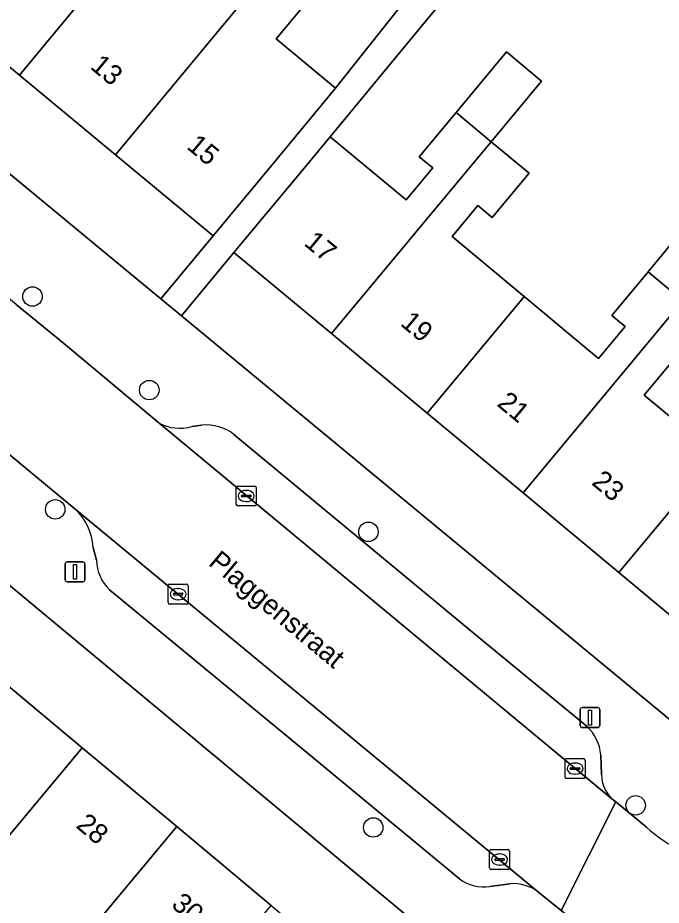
# Model space of a CAD drawing. Extents: x 158352 to 159489, y 383828 to 384603.
# Drawn here: x 159179.98 to 159212.29, y 384309 to 384353.57 of the extents above; entities that cross this region are included whole.
import ezdxf

# ---------------------------------------------------------------- set-up
doc = ezdxf.new("R2010")
doc.units = 0
for name, color, linetype in [('IMGEO_Boom', 7, 'Continuous'), ('IMGEO_Erf', 7, 'Continuous'), ('IMGEO_Kolk', 7, 'Continuous'), ('IMGEO_Lichtmast', 7, 'Continuous'), ('IMGEO_Openbare_ruimte_label', 7, 'Continuous'), ('IMGEO_Pand', 7, 'Continuous'), ('IMGEO_Pand_nummerreeks', 7, 'Continuous'), ('IMGEO_Parkeervlak_open', 7, 'Continuous'), ('IMGEO_Rijbaan_lokaal_open', 7, 'Continuous'), ('IMGEO_Voetpad_open', 7, 'Continuous')]:
    doc.layers.add(name, color=color, linetype=linetype)

msp = doc.modelspace()

# ---------------------------------------------------------------- linework, layer by layer
at = {"layer": 'IMGEO_Boom'}
for centre in [(159180.719, 384339.575), (159186.582, 384334.874), (159181.859, 384328.882), (159197.584, 384327.753), (159211.003, 384314.017), (159197.826, 384312.907)]:
    msp.add_circle(centre, 0.489, dxfattribs=at)
at = {"layer": 'IMGEO_Erf'}
for points in [[(159170.423, 384358.68), (159165.604, 384362.675), (159160.786, 384366.67), (159155.968, 384370.664), (159151.057, 384374.735), (159148.393, 384371.513), (159187.166, 384339.452), (159189.789, 384342.625), (159184.879, 384346.696), (159180.06, 384350.691), (159175.241, 384354.685)], [(159205.347, 384329.715), (159200.54, 384333.716), (159195.735, 384337.715), (159190.835, 384341.792), (159188.196, 384338.601), (159217.307, 384314.529), (159219.858, 384317.639), (159214.96, 384321.715), (159210.153, 384325.715)], [(159176.116, 384327.914), (159173.619, 384324.909), (159178.46, 384320.872), (159183.209, 384316.912), (159187.959, 384312.952), (159192.708, 384308.992), (159197.549, 384304.956), (159203.136, 384300.297), (159206.109, 384302.993)]]:
    msp.add_lwpolyline(points, close=True, dxfattribs=at)
for points in [[(159213.197, 384359.046), (159210.819, 384356.14), (159205.975, 384360.104), (159195.665, 384347.597), (159199.475, 384344.426), (159200.812, 384346.032), (159200.135, 384346.596), (159201.982, 384348.816), (159204.516, 384351.862), (159206.282, 384350.393), (159203.748, 384347.347), (159205.651, 384345.764), (159203.799, 384343.539), (159203.08, 384344.138), (159201.785, 384342.582), (159205.41, 384339.566), (159209.138, 384336.464), (159210.469, 384338.063), (159209.798, 384338.621), (159211.623, 384340.814), (159213.427, 384342.982)], [(159194.745, 384354.672), (159192.955, 384352.513), (159195.936, 384350.039), (159203.088, 384359.072)], [(159212.757, 384336.204), (159211.437, 384334.618), (159215.055, 384331.607)]]:
    msp.add_lwpolyline(points, dxfattribs=at)
at = {"layer": 'IMGEO_Kolk'}
for p, q in [((159190.948, 384329.13), (159190.948, 384329.982)), ((159191.023, 384330.056), (159191.875, 384330.056)), ((159191.949, 384329.982), (159191.949, 384329.13)), ((159191.207, 384329.55), (159191.207, 384329.562)), ((159191.645, 384329.513), (159191.247, 384329.513)), ((159191.25, 384329.599), (159191.648, 384329.599)), ((159191.436, 384329.836), (159191.461, 384329.836)), ((159191.691, 384329.562), (159191.691, 384329.55)), ((159191.875, 384329.056), (159191.023, 384329.056)), ((159191.459, 384329.276), (159191.434, 384329.276)), ((159187.529, 384324.198), (159187.529, 384325.05)), ((159187.604, 384325.124), (159188.456, 384325.124)), ((159188.53, 384325.05), (159188.53, 384324.198)), ((159187.788, 384324.618), (159187.788, 384324.63)), ((159188.226, 384324.581), (159187.828, 384324.581)), ((159187.831, 384324.667), (159188.229, 384324.667)), ((159188.017, 384324.904), (159188.042, 384324.904)), ((159188.272, 384324.63), (159188.272, 384324.618)), ((159188.456, 384324.124), (159187.604, 384324.124)), ((159188.04, 384324.344), (159188.015, 384324.344)), ((159207.459, 384315.438), (159207.459, 384316.29)), ((159207.534, 384316.364), (159208.386, 384316.364)), ((159207.947, 384316.144), (159207.972, 384316.144)), ((159208.46, 384316.29), (159208.46, 384315.438)), ((159207.718, 384315.858), (159207.718, 384315.87)), ((159208.156, 384315.821), (159207.758, 384315.821)), ((159207.761, 384315.907), (159208.159, 384315.907)), ((159208.202, 384315.87), (159208.202, 384315.858)), ((159208.386, 384315.364), (159207.534, 384315.364)), ((159207.97, 384315.584), (159207.945, 384315.584)), ((159203.67, 384310.871), (159203.67, 384311.723)), ((159203.745, 384311.797), (159204.597, 384311.797)), ((159204.671, 384311.723), (159204.671, 384310.871)), ((159203.929, 384311.291), (159203.929, 384311.303)), ((159204.367, 384311.254), (159203.969, 384311.254)), ((159203.972, 384311.34), (159204.37, 384311.34)), ((159204.158, 384311.577), (159204.183, 384311.577)), ((159204.413, 384311.303), (159204.413, 384311.291)), ((159204.597, 384310.797), (159203.745, 384310.797)), ((159204.181, 384311.017), (159204.156, 384311.017))]:
    msp.add_line(p, q, dxfattribs=at)
for points in [[(159190.948, 384329.13), (159190.948, 384329.982)], [(159191.023, 384330.056), (159191.875, 384330.056)], [(159191.949, 384329.982), (159191.949, 384329.13)], [(159191.875, 384329.056), (159191.023, 384329.056)], [(159187.529, 384324.198), (159187.529, 384325.05)], [(159187.604, 384325.124), (159188.456, 384325.124)], [(159188.53, 384325.05), (159188.53, 384324.198)], [(159188.456, 384324.124), (159187.604, 384324.124)], [(159207.459, 384315.438), (159207.459, 384316.29)], [(159207.534, 384316.364), (159208.386, 384316.364)], [(159208.46, 384316.29), (159208.46, 384315.438)], [(159208.386, 384315.364), (159207.534, 384315.364)], [(159203.67, 384310.871), (159203.67, 384311.723)], [(159203.745, 384311.797), (159204.597, 384311.797)], [(159204.671, 384311.723), (159204.671, 384310.871)], [(159204.597, 384310.797), (159203.745, 384310.797)]]:
    msp.add_lwpolyline(points, dxfattribs=at)
for centre, radius, start, end in [((159191.025, 384329.98), 0.0765, 91.552, 178.448), ((159191.025, 384329.98), 0.0765, 91.552, 178.448), ((159191.873, 384329.98), 0.0765, 1.552, 88.448), ((159191.873, 384329.98), 0.0765, 1.552, 88.448), ((159191.247, 384329.559), 0.0403, 85.8775, 175.7526), ((159191.244, 384329.549), 0.0366, 178.938, 274.7102), ((159191.648, 384329.556), 0.043, 264.8664, 352.4533), ((159191.652, 384329.561), 0.0386, 1.7309, 96.639), ((159191.025, 384329.132), 0.0765, 181.552, 268.448), ((159191.025, 384329.132), 0.0765, 181.552, 268.448), ((159191.873, 384329.132), 0.0765, 271.552, 358.448), ((159191.873, 384329.132), 0.0765, 271.552, 358.448), ((159187.606, 384325.048), 0.0765, 91.552, 178.448), ((159187.606, 384325.048), 0.0765, 91.552, 178.448), ((159188.454, 384325.048), 0.0765, 1.552, 88.448), ((159188.454, 384325.048), 0.0765, 1.552, 88.448), ((159187.828, 384324.627), 0.0403, 85.8775, 175.7526), ((159187.825, 384324.617), 0.0366, 178.938, 274.7102), ((159188.229, 384324.624), 0.043, 264.8664, 352.4533), ((159188.233, 384324.629), 0.0386, 1.7309, 96.639), ((159187.606, 384324.2), 0.0765, 181.552, 268.448), ((159187.606, 384324.2), 0.0765, 181.552, 268.448), ((159188.454, 384324.2), 0.0765, 271.552, 358.448), ((159188.454, 384324.2), 0.0765, 271.552, 358.448), ((159207.536, 384316.288), 0.0765, 91.552, 178.448), ((159207.536, 384316.288), 0.0765, 91.552, 178.448), ((159208.384, 384316.288), 0.0765, 1.552, 88.448), ((159208.384, 384316.288), 0.0765, 1.552, 88.448), ((159207.758, 384315.867), 0.0403, 85.8775, 175.7526), ((159207.755, 384315.857), 0.0366, 178.938, 274.7102), ((159208.159, 384315.864), 0.043, 264.8664, 352.4533), ((159208.163, 384315.869), 0.0386, 1.7309, 96.639), ((159207.536, 384315.44), 0.0765, 181.552, 268.448), ((159207.536, 384315.44), 0.0765, 181.552, 268.448), ((159208.384, 384315.44), 0.0765, 271.552, 358.448), ((159208.384, 384315.44), 0.0765, 271.552, 358.448), ((159203.747, 384311.721), 0.0765, 91.552, 178.448), ((159203.747, 384311.721), 0.0765, 91.552, 178.448), ((159204.595, 384311.721), 0.0765, 1.552, 88.448), ((159204.595, 384311.721), 0.0765, 1.552, 88.448), ((159203.969, 384311.3), 0.0403, 85.8775, 175.7526), ((159203.966, 384311.29), 0.0366, 178.938, 274.7102), ((159204.37, 384311.297), 0.043, 264.8664, 352.4533), ((159204.374, 384311.302), 0.0386, 1.7309, 96.639), ((159203.747, 384310.873), 0.0765, 181.552, 268.448), ((159203.747, 384310.873), 0.0765, 181.552, 268.448), ((159204.595, 384310.873), 0.0765, 271.552, 358.448), ((159204.595, 384310.873), 0.0765, 271.552, 358.448)]:
    msp.add_arc(centre, radius, start, end, dxfattribs=at)
for centre, major_axis, ratio, start_param, end_param in [((159191.435, 384329.556), (-0.387, 0.002), 0.722429, 4.712389, 7.853982), ((159191.46, 384329.556), (-0.39, 0.002), 0.717154, 1.570796, 4.712389), ((159188.016, 384324.624), (-0.387, 0.002), 0.722429, 4.712389, 7.853982), ((159188.041, 384324.624), (-0.39, 0.002), 0.717154, 1.570796, 4.712389), ((159207.946, 384315.864), (-0.387, 0.002), 0.722429, 4.712389, 7.853982), ((159207.971, 384315.864), (-0.39, 0.002), 0.717154, 1.570796, 4.712389), ((159204.157, 384311.297), (-0.387, 0.002), 0.722429, 4.712389, 7.853982), ((159204.182, 384311.297), (-0.39, 0.002), 0.717154, 1.570796, 4.712389)]:
    msp.add_ellipse(centre, major_axis=major_axis, ratio=ratio, start_param=start_param, end_param=end_param, dxfattribs=at)
at = {"layer": 'IMGEO_Lichtmast'}
for p, q in [((159182.357, 384325.346), (159182.357, 384326.146)), ((159182.357, 384326.146), (159182.357, 384325.346)), ((159182.457, 384326.246), (159183.247, 384326.246)), ((159183.247, 384326.246), (159182.457, 384326.246)), ((159183.347, 384326.146), (159183.347, 384325.346)), ((159183.347, 384325.346), (159183.347, 384326.146)), ((159183.247, 384325.246), (159182.457, 384325.246)), ((159182.457, 384325.246), (159183.247, 384325.246)), ((159208.212, 384318.024), (159208.212, 384318.824)), ((159208.212, 384318.824), (159208.212, 384318.024)), ((159208.312, 384318.924), (159209.102, 384318.924)), ((159209.102, 384318.924), (159208.312, 384318.924)), ((159209.202, 384318.824), (159209.202, 384318.024)), ((159209.202, 384318.024), (159209.202, 384318.824)), ((159209.102, 384317.924), (159208.312, 384317.924)), ((159208.312, 384317.924), (159209.102, 384317.924))]:
    msp.add_line(p, q, dxfattribs=at)
for points in [[(159182.777, 384326.121), (159182.927, 384326.121), (159182.927, 384325.371), (159182.777, 384325.371), (159182.777, 384326.121)], [(159208.632, 384318.799), (159208.782, 384318.799), (159208.782, 384318.049), (159208.632, 384318.049), (159208.632, 384318.799)]]:
    msp.add_lwpolyline(points, dxfattribs=at)
for centre, start, end in [((159182.457, 384326.146), 90, 180), ((159182.457, 384326.146), 90, 180), ((159183.247, 384326.146), 0, 90), ((159183.247, 384326.146), 360, 90), ((159182.457, 384325.346), 180, 270), ((159182.457, 384325.346), 180, 270), ((159183.247, 384325.346), 270, 0), ((159183.247, 384325.346), 270, 0), ((159208.312, 384318.824), 90, 180), ((159208.312, 384318.824), 90, 180), ((159209.102, 384318.824), 0, 90), ((159209.102, 384318.824), 360, 90), ((159208.312, 384318.024), 180, 270), ((159208.312, 384318.024), 180, 270), ((159209.102, 384318.024), 270, 0), ((159209.102, 384318.024), 270, 0)]:
    msp.add_arc(centre, 0.1, start, end, dxfattribs=at)
at = {"layer": 'IMGEO_Pand'}
for points in [[(159186.577, 384358.551), (159183.549, 384361.062), (159184.958, 384362.762), (159183.167, 384364.247), (159175.241, 384354.685), (159180.06, 384350.691), (159184.872, 384356.495)], [(159192.816, 384356.271), (159191.014, 384357.765), (159189.593, 384356.051), (159186.577, 384358.551), (159184.872, 384356.495), (159180.06, 384350.691), (159184.879, 384346.696)], [(159192.816, 384356.271), (159184.879, 384346.696), (159189.789, 384342.625), (159192.981, 384346.475), (159194.581, 384348.405), (159195.936, 384350.039), (159192.955, 384352.513), (159194.745, 384354.672)], [(159201.982, 384348.816), (159203.748, 384347.347), (159206.282, 384350.393), (159204.516, 384351.862)], [(159203.748, 384347.347), (159201.982, 384348.816), (159200.135, 384346.596), (159200.812, 384346.032), (159199.475, 384344.426), (159195.665, 384347.597), (159194.033, 384345.636), (159190.835, 384341.792), (159195.735, 384337.715), (159203.651, 384347.23)], [(159205.41, 384339.566), (159201.785, 384342.582), (159203.08, 384344.138), (159203.799, 384343.539), (159205.651, 384345.764), (159203.748, 384347.347), (159203.651, 384347.23), (159195.735, 384337.715), (159200.54, 384333.716), (159205.275, 384339.405)], [(159211.623, 384340.814), (159213.372, 384339.359), (159215.176, 384341.527), (159213.427, 384342.982)], [(159205.41, 384339.566), (159205.275, 384339.405), (159200.54, 384333.716), (159205.347, 384329.715), (159213.267, 384339.233), (159213.372, 384339.359), (159211.623, 384340.814), (159209.798, 384338.621), (159210.469, 384338.063), (159209.138, 384336.464)], [(159215.055, 384331.607), (159211.437, 384334.618), (159212.757, 384336.204), (159213.469, 384335.612), (159215.271, 384337.778), (159213.372, 384339.359), (159213.267, 384339.233), (159205.347, 384329.715), (159210.153, 384325.715), (159214.89, 384331.409)], [(159222.883, 384331.237), (159221.171, 384332.661), (159219.537, 384330.697), (159220.364, 384330.009), (159218.978, 384328.343), (159215.055, 384331.607), (159214.89, 384331.409), (159210.153, 384325.715), (159214.96, 384321.715)], [(159178.46, 384320.872), (159170.584, 384311.428), (159170.516, 384311.346), (159172.344, 384309.822), (159174.137, 384311.972), (159173.529, 384312.479), (159174.841, 384314.052), (159178.37, 384311.109), (159178.531, 384311.302), (159183.209, 384316.912)], [(159187.959, 384312.952), (159183.209, 384316.912), (159178.531, 384311.302), (159178.37, 384311.109), (159176.563, 384308.942), (159179.599, 384306.411), (159178.343, 384304.905), (159178.858, 384304.475), (159180.057, 384303.476), (159180.158, 384303.598)], [(159192.708, 384308.992), (159187.959, 384312.952), (159180.158, 384303.598), (159180.057, 384303.476), (159182.022, 384301.838), (159183.753, 384303.914), (159183.076, 384304.479), (159184.386, 384306.05), (159187.848, 384303.164), (159188.159, 384303.537)]]:
    msp.add_lwpolyline(points, close=True, dxfattribs=at)
at = {"layer": 'IMGEO_Parkeervlak_open'}
for points in [[(159187.062, 384333.221), (159209.805, 384314.35)], [(159189.219, 384333.113), (159188.724, 384333.049)], [(159208.57, 384317.977), (159203.313, 384322.3), (159190.832, 384332.646)], [(159206.145, 384309.643), (159182.845, 384328.912)], [(159183.76, 384326.968), (159183.926, 384326.333)], [(159184.589, 384324.835), (159194.878, 384316.358), (159202.164, 384310.319)], [(159209.293, 384315.553), (159209.257, 384316.561)], [(159203.685, 384309.947), (159204.694, 384310.079)]]:
    msp.add_lwpolyline(points, dxfattribs=at)
for centre, radius, start, end in [((159188.101, 384335.145), 2.187, 241.6318, 286.5512), ((159189.426, 384330.807), 2.315, 52.5885, 95.1177), ((159180.947, 384326.831), 2.817, 2.7837, 47.627), ((159186.115, 384326.406), 2.19, 181.9088, 225.8387), ((159206.946, 384316.315), 2.324, 6.0865, 45.6759), ((159210.947, 384315.547), 1.654, 179.776, 226.3335), ((159203.375, 384311.974), 2.051, 233.8106, 278.7027), ((159204.858, 384307.992), 2.093, 52.0562, 94.4946)]:
    msp.add_arc(centre, radius, start, end, dxfattribs=at)
at = {"layer": 'IMGEO_Rijbaan_lokaal_open'}
for points in [[(159113.875, 384393.894), (159108.892, 384390.418), (159109.549, 384389.464), (159176.347, 384334.285), (159182.845, 384328.912), (159206.145, 384309.643), (159207.264, 384308.732), (159210.002, 384314.188), (159209.805, 384314.35), (159187.062, 384333.221), (159182.267, 384337.229), (159179.899, 384339.172), (159115.711, 384392.12)], [(159211.544, 384312.921), (159210.002, 384314.188), (159207.264, 384308.732), (159207.698, 384308.37)]]:
    msp.add_lwpolyline(points, dxfattribs=at)
msp.add_arc((159215.8, 384317.415), 6.189, 226.556, 266.8137, dxfattribs=at)
at = {"layer": 'IMGEO_Voetpad_open'}
for points in [[(159110.016, 384386.933), (159107.869, 384384.597), (159119.167, 384375.24), (159120.371, 384374.243), (159120.478, 384374.154), (159144.765, 384353.968), (159145.858, 384353.06), (159166.902, 384335.57), (159174.961, 384328.874), (159176.116, 384327.914), (159206.109, 384302.993), (159209.535, 384305.202)], [(159215.456, 384311.235), (159217.307, 384314.529), (159188.196, 384338.601), (159187.166, 384339.452), (159148.393, 384371.513)], [(159203.088, 384359.072), (159195.936, 384350.039), (159194.581, 384348.405), (159192.981, 384346.475), (159189.789, 384342.625), (159187.166, 384339.452), (159188.196, 384338.601), (159190.835, 384341.792), (159194.033, 384345.636), (159195.665, 384347.597), (159205.975, 384360.104)], [(159179.899, 384339.172), (159182.267, 384337.229), (159187.062, 384333.221)], [(159182.845, 384328.912), (159176.347, 384334.285)], [(159188.724, 384333.049), (159189.219, 384333.113)], [(159190.832, 384332.646), (159203.313, 384322.3), (159208.57, 384317.977)], [(159183.926, 384326.333), (159183.76, 384326.968)], [(159202.164, 384310.319), (159194.878, 384316.358), (159184.589, 384324.835)], [(159209.257, 384316.561), (159209.293, 384315.553)], [(159209.805, 384314.35), (159210.002, 384314.188), (159211.544, 384312.921)], [(159204.694, 384310.079), (159203.685, 384309.947)], [(159207.698, 384308.37), (159207.264, 384308.732), (159206.145, 384309.643)]]:
    msp.add_lwpolyline(points, dxfattribs=at)
for centre, radius, start, end in [((159188.101, 384335.145), 2.187, 241.6318, 286.5512), ((159189.426, 384330.807), 2.315, 52.5885, 95.1177), ((159180.947, 384326.831), 2.817, 2.7837, 47.627), ((159186.115, 384326.406), 2.19, 181.9088, 225.8387), ((159206.946, 384316.315), 2.324, 6.0865, 45.6759), ((159210.947, 384315.547), 1.654, 179.776, 226.3335), ((159215.8, 384317.415), 6.189, 226.556, 266.8137), ((159203.375, 384311.974), 2.051, 233.8106, 278.7027), ((159204.858, 384307.992), 2.093, 52.0562, 94.4946)]:
    msp.add_arc(centre, radius, start, end, dxfattribs=at)

# ---------------------------------------------------------------- texts
at = {"layer": 'IMGEO_Openbare_ruimte_label'}
msp.add_text('Plaggenstraat', height=1, rotation=320.2751, dxfattribs=at).set_placement((159189.505, 384326.123))
at = {"layer": 'IMGEO_Pand_nummerreeks'}
for s, rotation, p in [('13', 320.3399, (159183.569, 384351.054)), ('15', 320.3399, (159188.41, 384347.04)), ('17', 320.2327, (159194.301, 384342.186)), ('19', 320.2327, (159199.138, 384338.161)), ('21', 320.2327, (159203.992, 384334.121)), ('23', 320.2327, (159208.742, 384330.169)), ('28', 320.1737, (159182.85, 384312.94)), ('30', 320.1758, (159187.636, 384308.949))]:
    msp.add_text(s, height=1, rotation=rotation, dxfattribs=at).set_placement(p)

doc.saveas('drawing.dxf')
